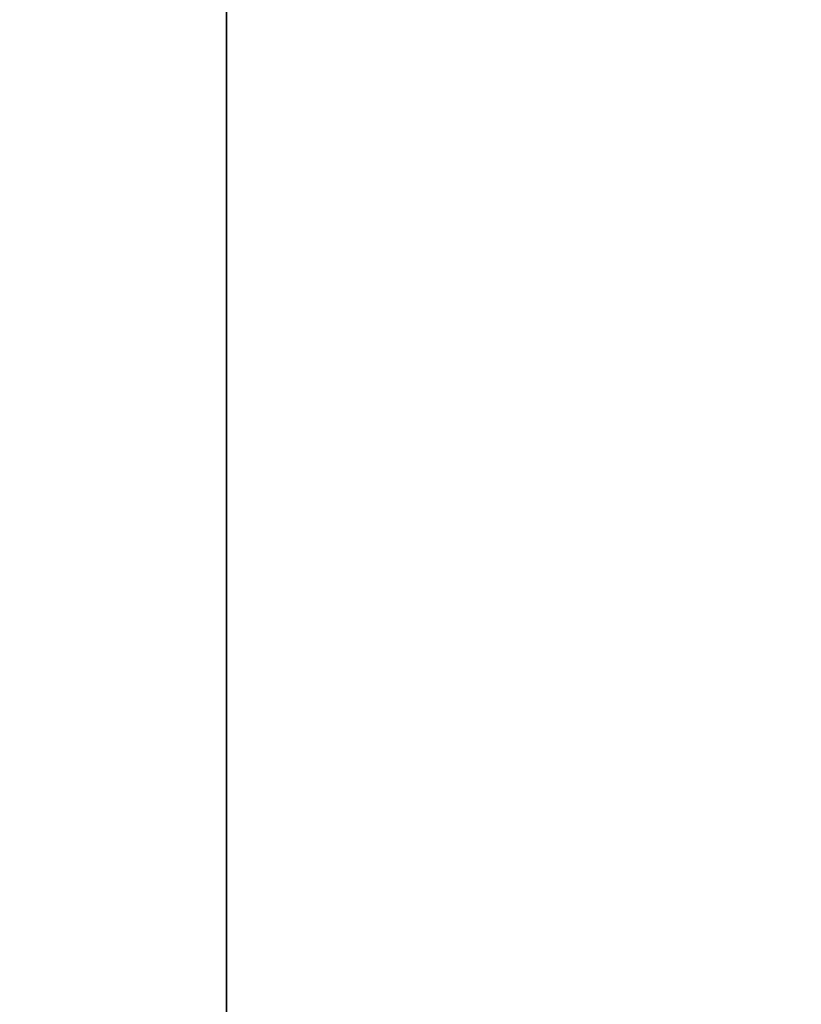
# Model space of a CAD drawing. Header units: millimetres. Extents: x -523 to 5173, y -130 to 66.
# Tile 1029 of 1056: x 365 to 393, y -39 to -4. Entities that reach past the tile are written whole.
import ezdxf

# ---------------------------------------------------------------- set-up
doc = ezdxf.new("R2010")
doc.units = ezdxf.units.MM
doc.layers.add('151', color=7, linetype='Continuous', true_color=0xffffff)

# ---------------------------------------------------------------- blocks, each defined once
blk = doc.blocks.new('UG_SURFACE_009')
at = {"layer": '151', "color": 252, "linetype": 'Continuous', "lineweight": 35}
for points in [[(522.5, -46, 2207), (522.5, 40, 2207), (-522.5, 40, 2207), (-522.5, -46, 2207)], [(-372.5, -46, 2057), (-372.5, 40, 2057), (372.5, 40, 2057), (372.5, -46, 2057)], [(372.5, -46, 2057), (372.5, 40, 2057), (372.5, 40, -8), (372.5, -46, -8)], [(372.5, -46, -8), (372.5, 40, -8), (522.5, 40, -8), (522.5, -46, -8)]]:
    blk.add_3dface(points, dxfattribs=at)

msp = doc.modelspace()

# ---------------------------------------------------------------- linework, layer by layer
at = {"layer": '151', "color": 253, "linetype": 'Continuous', "lineweight": -3}
for p, q in [((372.5, -46, 2057), (372.5, 40, 2057)), ((372.5, 40, -8), (372.5, -46, -8))]:
    msp.add_line(p, q, dxfattribs=at)

# ---------------------------------------------------------------- block references
msp.add_blockref('UG_SURFACE_009', (0, 0), dxfattribs=at)

doc.saveas('drawing.dxf')
